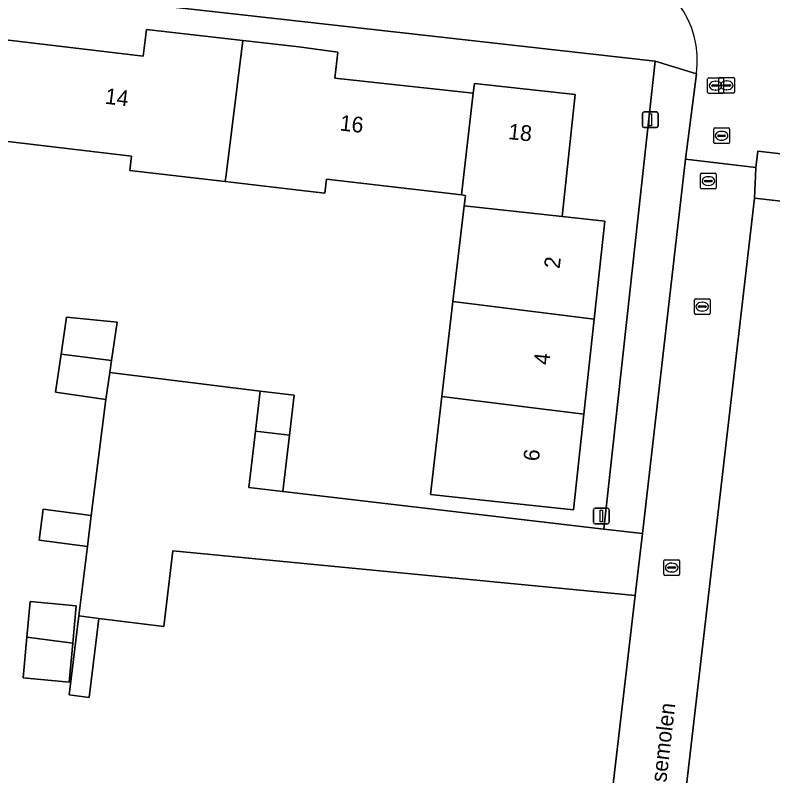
# Model space of a CAD drawing. Extents: x 161241 to 161758, y 384138 to 384885.
# Drawn here: x 161481.96 to 161530.14, y 384586.99 to 384635.36 of the extents above; entities that cross this region are included whole.
import ezdxf

# ---------------------------------------------------------------- set-up
doc = ezdxf.new("R2010")
doc.units = 0
for name, color, linetype in [('IMGEO_Erf', 7, 'Continuous'), ('IMGEO_Kolk', 7, 'Continuous'), ('IMGEO_Lichtmast', 7, 'Continuous'), ('IMGEO_Openbare_ruimte_label', 7, 'Continuous'), ('IMGEO_Pand', 7, 'Continuous'), ('IMGEO_Pand_nummerreeks', 7, 'Continuous'), ('IMGEO_Rijbaan_lokaal_open', 7, 'Continuous'), ('IMGEO_Rioolput', 7, 'Continuous'), ('IMGEO_Voetpad_open', 7, 'Continuous')]:
    doc.layers.add(name, color=color, linetype=linetype)

msp = doc.modelspace()

# ---------------------------------------------------------------- linework, layer by layer
at = {"layer": 'IMGEO_Erf'}
for points in [[(161521.387, 384598.464), (161491.986, 384601.304), (161491.423, 384596.495), (161487.274, 384597), (161486.663, 384591.978), (161485.402, 384592.132), (161486.013, 384597.154), (161486.552, 384601.579), (161483.489, 384601.972), (161483.741, 384603.941), (161486.804, 384603.548), (161487.731, 384610.923), (161484.535, 384611.387), (161484.885, 384613.802), (161485.227, 384616.157), (161488.445, 384615.847), (161488.091, 384613.405), (161487.98, 384612.642), (161497.531, 384611.44), (161499.707, 384611.186), (161499.411, 384608.651), (161498.992, 384605.062), (161519.402, 384602.678), (161522.66, 384632.445), (161500, 384634.982), (161472.604, 384638.05)], [(161481.361, 384633.795), (161490.094, 384632.743), (161490.303, 384634.456), (161496.436, 384633.757), (161500, 384633.35), (161502.475, 384633.016), (161502.296, 384631.358), (161511.094, 384630.407), (161511.159, 384631.013), (161517.571, 384630.32), (161516.733, 384622.565), (161519.447, 384622.271), (161518.773, 384616.032), (161518.121, 384609.997), (161517.463, 384603.907), (161512.492, 384604.444), (161508.365, 384604.889), (161509.094, 384611.117), (161509.799, 384617.145), (161510.512, 384623.236), (161510.59, 384623.899), (161510.336, 384623.929), (161501.75, 384624.933), (161501.645, 384624.039), (161500, 384624.232), (161495.324, 384624.779), (161489.259, 384625.489), (161489.365, 384626.402), (161480.594, 384627.428)], [(161531.518, 384622.608), (161532.618, 384622.461), (161532.715, 384623.292), (161528.97, 384623.728), (161524.414, 384584.385), (161526.06, 384582.938), (161524.79, 384571.961), (161522.871, 384570.898), (161522.657, 384569.848)], [(161518.104, 384570.309), (161521.387, 384598.464)]]:
    msp.add_lwpolyline(points, dxfattribs=at)
msp.add_lwpolyline([(161482.46, 384593.221), (161482.701, 384595.796), (161482.914, 384598.068), (161485.845, 384597.793), (161485.624, 384595.434), (161485.391, 384592.946)], close=True, dxfattribs=at)
at = {"layer": 'IMGEO_Kolk'}
for p, q in [((161525.995, 384630.452), (161525.995, 384631.304)), ((161526.07, 384631.378), (161526.922, 384631.378)), ((161526.71, 384630.471), (161526.71, 384631.323)), ((161526.785, 384631.397), (161527.637, 384631.397)), ((161526.996, 384631.304), (161526.996, 384630.452)), ((161527.711, 384631.323), (161527.711, 384630.471)), ((161526.254, 384630.872), (161526.254, 384630.884)), ((161526.692, 384630.835), (161526.294, 384630.835)), ((161526.297, 384630.921), (161526.695, 384630.921)), ((161526.483, 384631.158), (161526.508, 384631.158)), ((161526.738, 384630.884), (161526.738, 384630.872)), ((161526.969, 384630.891), (161526.969, 384630.903)), ((161527.407, 384630.854), (161527.009, 384630.854)), ((161527.012, 384630.94), (161527.41, 384630.94)), ((161527.198, 384631.177), (161527.223, 384631.177)), ((161527.453, 384630.903), (161527.453, 384630.891)), ((161526.922, 384630.378), (161526.07, 384630.378)), ((161526.506, 384630.598), (161526.481, 384630.598)), ((161527.637, 384630.397), (161526.785, 384630.397)), ((161527.221, 384630.617), (161527.196, 384630.617)), ((161525.223, 384617.326), (161526.075, 384617.326)), ((161525.148, 384616.4), (161525.148, 384617.252)), ((161525.407, 384616.82), (161525.407, 384616.832)), ((161525.845, 384616.783), (161525.447, 384616.783)), ((161525.45, 384616.869), (161525.848, 384616.869)), ((161525.636, 384617.106), (161525.661, 384617.106)), ((161525.891, 384616.832), (161525.891, 384616.82)), ((161526.149, 384617.252), (161526.149, 384616.4)), ((161526.075, 384616.326), (161525.223, 384616.326)), ((161525.659, 384616.546), (161525.634, 384616.546)), ((161523.21, 384599.806), (161523.21, 384600.658)), ((161523.285, 384600.732), (161524.137, 384600.732)), ((161523.698, 384600.512), (161523.723, 384600.512)), ((161524.211, 384600.658), (161524.211, 384599.806)), ((161523.469, 384600.226), (161523.469, 384600.238)), ((161523.907, 384600.189), (161523.509, 384600.189)), ((161523.512, 384600.275), (161523.91, 384600.275)), ((161523.721, 384599.952), (161523.696, 384599.952)), ((161523.953, 384600.238), (161523.953, 384600.226)), ((161524.137, 384599.732), (161523.285, 384599.732))]:
    msp.add_line(p, q, dxfattribs=at)
for points in [[(161525.995, 384630.452), (161525.995, 384631.304)], [(161526.07, 384631.378), (161526.922, 384631.378)], [(161526.71, 384630.471), (161526.71, 384631.323)], [(161526.785, 384631.397), (161527.637, 384631.397)], [(161526.996, 384631.304), (161526.996, 384630.452)], [(161527.711, 384631.323), (161527.711, 384630.471)], [(161526.922, 384630.378), (161526.07, 384630.378)], [(161527.637, 384630.397), (161526.785, 384630.397)], [(161525.223, 384617.326), (161526.075, 384617.326)], [(161525.148, 384616.4), (161525.148, 384617.252)], [(161526.149, 384617.252), (161526.149, 384616.4)], [(161526.075, 384616.326), (161525.223, 384616.326)], [(161523.21, 384599.806), (161523.21, 384600.658)], [(161523.285, 384600.732), (161524.137, 384600.732)], [(161524.211, 384600.658), (161524.211, 384599.806)], [(161524.137, 384599.732), (161523.285, 384599.732)]]:
    msp.add_lwpolyline(points, dxfattribs=at)
for centre, radius, start, end in [((161526.072, 384631.302), 0.0765, 91.552, 178.448), ((161526.072, 384631.302), 0.0765, 91.552, 178.448), ((161526.787, 384631.321), 0.0765, 91.552, 178.448), ((161526.787, 384631.321), 0.0765, 91.552, 178.448), ((161526.92, 384631.302), 0.0765, 1.552, 88.448), ((161526.92, 384631.302), 0.0765, 1.552, 88.448), ((161527.635, 384631.321), 0.0765, 1.552, 88.448), ((161527.635, 384631.321), 0.0765, 1.552, 88.448), ((161526.294, 384630.881), 0.0403, 85.8775, 175.7526), ((161526.291, 384630.871), 0.0366, 178.938, 274.7102), ((161526.695, 384630.878), 0.043, 264.8664, 352.4533), ((161526.699, 384630.883), 0.0386, 1.7309, 96.639), ((161527.009, 384630.9), 0.0403, 85.8775, 175.7526), ((161527.006, 384630.89), 0.0366, 178.938, 274.7102), ((161527.41, 384630.897), 0.043, 264.8664, 352.4533), ((161527.414, 384630.902), 0.0386, 1.7309, 96.639), ((161526.072, 384630.454), 0.0765, 181.552, 268.448), ((161526.072, 384630.454), 0.0765, 181.552, 268.448), ((161526.787, 384630.473), 0.0765, 181.552, 268.448), ((161526.787, 384630.473), 0.0765, 181.552, 268.448), ((161526.92, 384630.454), 0.0765, 271.552, 358.448), ((161526.92, 384630.454), 0.0765, 271.552, 358.448), ((161527.635, 384630.473), 0.0765, 271.552, 358.448), ((161527.635, 384630.473), 0.0765, 271.552, 358.448), ((161525.225, 384617.25), 0.0765, 91.552, 178.448), ((161525.225, 384617.25), 0.0765, 91.552, 178.448), ((161526.073, 384617.25), 0.0765, 1.552, 88.448), ((161526.073, 384617.25), 0.0765, 1.552, 88.448), ((161525.447, 384616.829), 0.0403, 85.8775, 175.7526), ((161525.444, 384616.819), 0.0366, 178.938, 274.7102), ((161525.848, 384616.826), 0.043, 264.8664, 352.4533), ((161525.852, 384616.831), 0.0386, 1.7309, 96.639), ((161525.225, 384616.402), 0.0765, 181.552, 268.448), ((161525.225, 384616.402), 0.0765, 181.552, 268.448), ((161526.073, 384616.402), 0.0765, 271.552, 358.448), ((161526.073, 384616.402), 0.0765, 271.552, 358.448), ((161523.287, 384600.656), 0.0765, 91.552, 178.448), ((161523.287, 384600.656), 0.0765, 91.552, 178.448), ((161524.135, 384600.656), 0.0765, 1.552, 88.448), ((161524.135, 384600.656), 0.0765, 1.552, 88.448), ((161523.509, 384600.235), 0.0403, 85.8775, 175.7526), ((161523.506, 384600.225), 0.0366, 178.938, 274.7102), ((161523.91, 384600.232), 0.043, 264.8664, 352.4533), ((161523.914, 384600.237), 0.0386, 1.7309, 96.639), ((161523.287, 384599.808), 0.0765, 181.552, 268.448), ((161523.287, 384599.808), 0.0765, 181.552, 268.448), ((161524.135, 384599.808), 0.0765, 271.552, 358.448), ((161524.135, 384599.808), 0.0765, 271.552, 358.448)]:
    msp.add_arc(centre, radius, start, end, dxfattribs=at)
for centre, major_axis, ratio, start_param, end_param in [((161526.482, 384630.878), (-0.387, 0.002), 0.722429, 4.712389, 7.853982), ((161526.507, 384630.878), (-0.39, 0.002), 0.717154, 1.570796, 4.712389), ((161527.197, 384630.897), (-0.387, 0.002), 0.722429, 4.712389, 7.853982), ((161527.222, 384630.897), (-0.39, 0.002), 0.717154, 1.570796, 4.712389), ((161525.635, 384616.826), (-0.387, 0.002), 0.722429, 4.712389, 7.853982), ((161525.66, 384616.826), (-0.39, 0.002), 0.717154, 1.570796, 4.712389), ((161523.697, 384600.232), (-0.387, 0.002), 0.722429, 4.712389, 7.853982), ((161523.722, 384600.232), (-0.39, 0.002), 0.717154, 1.570796, 4.712389)]:
    msp.add_ellipse(centre, major_axis=major_axis, ratio=ratio, start_param=start_param, end_param=end_param, dxfattribs=at)
at = {"layer": 'IMGEO_Lichtmast'}
for p, q in [((161521.849, 384628.308), (161521.849, 384629.108)), ((161521.849, 384629.108), (161521.849, 384628.308)), ((161521.949, 384629.208), (161522.739, 384629.208)), ((161522.739, 384629.208), (161521.949, 384629.208)), ((161522.839, 384629.108), (161522.839, 384628.308)), ((161522.839, 384628.308), (161522.839, 384629.108)), ((161522.739, 384628.208), (161521.949, 384628.208)), ((161521.949, 384628.208), (161522.739, 384628.208)), ((161518.734, 384603.112), (161518.734, 384603.912)), ((161518.734, 384603.912), (161518.734, 384603.112)), ((161518.834, 384604.012), (161519.624, 384604.012)), ((161519.624, 384604.012), (161518.834, 384604.012)), ((161519.724, 384603.912), (161519.724, 384603.112)), ((161519.724, 384603.112), (161519.724, 384603.912)), ((161519.624, 384603.012), (161518.834, 384603.012)), ((161518.834, 384603.012), (161519.624, 384603.012))]:
    msp.add_line(p, q, dxfattribs=at)
for points in [[(161522.269, 384629.083), (161522.419, 384629.083), (161522.419, 384628.333), (161522.269, 384628.333), (161522.269, 384629.083)], [(161519.154, 384603.887), (161519.304, 384603.887), (161519.304, 384603.137), (161519.154, 384603.137), (161519.154, 384603.887)]]:
    msp.add_lwpolyline(points, dxfattribs=at)
for centre, start, end in [((161521.949, 384629.108), 90, 180), ((161521.949, 384629.108), 90, 180), ((161522.739, 384629.108), 0, 90), ((161522.739, 384629.108), 360, 90), ((161521.949, 384628.308), 180, 270), ((161521.949, 384628.308), 180, 270), ((161522.739, 384628.308), 270, 0), ((161522.739, 384628.308), 270, 0), ((161518.834, 384603.912), 90, 180), ((161518.834, 384603.912), 90, 180), ((161519.624, 384603.912), 0, 90), ((161519.624, 384603.912), 360, 90), ((161518.834, 384603.112), 180, 270), ((161518.834, 384603.112), 180, 270), ((161519.624, 384603.112), 270, 0), ((161519.624, 384603.112), 270, 0)]:
    msp.add_arc(centre, 0.1, start, end, dxfattribs=at)
at = {"layer": 'IMGEO_Pand'}
for points in [[(161495.378, 384625.217), (161496.436, 384633.757), (161490.303, 384634.456), (161490.094, 384632.743), (161481.361, 384633.795), (161480.594, 384627.428), (161489.365, 384626.402), (161489.259, 384625.489), (161495.324, 384624.779)], [(161495.324, 384624.779), (161500, 384624.232), (161501.645, 384624.039), (161501.75, 384624.933), (161510.336, 384623.929), (161511.094, 384630.407), (161502.296, 384631.358), (161502.475, 384633.016), (161500, 384633.35), (161496.436, 384633.757), (161495.378, 384625.217)], [(161510.336, 384623.929), (161510.59, 384623.899), (161510.512, 384623.236), (161516.733, 384622.565), (161517.571, 384630.32), (161511.159, 384631.013), (161511.094, 384630.407)], [(161518.773, 384616.032), (161519.447, 384622.271), (161516.733, 384622.565), (161510.512, 384623.236), (161509.799, 384617.145)], [(161509.799, 384617.145), (161509.094, 384611.117), (161518.121, 384609.997), (161518.773, 384616.032)], [(161484.885, 384613.802), (161488.091, 384613.405), (161488.445, 384615.847), (161485.227, 384616.157)], [(161487.98, 384612.642), (161488.091, 384613.405), (161484.885, 384613.802), (161484.535, 384611.387), (161487.731, 384610.923)], [(161497.531, 384611.44), (161497.235, 384608.905), (161499.411, 384608.651), (161499.707, 384611.186)], [(161509.094, 384611.117), (161508.365, 384604.889), (161512.492, 384604.444), (161517.463, 384603.907), (161518.121, 384609.997)], [(161499.411, 384608.651), (161497.235, 384608.905), (161496.816, 384605.316), (161498.992, 384605.062)], [(161486.804, 384603.548), (161483.741, 384603.941), (161483.489, 384601.972), (161486.552, 384601.579)], [(161485.845, 384597.793), (161482.914, 384598.068), (161482.701, 384595.796), (161485.624, 384595.434)], [(161482.46, 384593.221), (161485.391, 384592.946), (161485.624, 384595.434), (161482.701, 384595.796)]]:
    msp.add_lwpolyline(points, close=True, dxfattribs=at)
at = {"layer": 'IMGEO_Rijbaan_lokaal_open'}
for points in [[(161525.279, 384631.625), (161524.583, 384626.193), (161529.056, 384625.677), (161529.178, 384626.708), (161534.497, 384626.098), (161535.036, 384631.221), (161534.151, 384631.305)], [(161528.97, 384623.728), (161529.031, 384625.119), (161529.056, 384625.677), (161524.583, 384626.193), (161521.847, 384602.409), (161521.387, 384598.464), (161518.104, 384570.309)], [(161522.657, 384569.848), (161522.871, 384570.898), (161524.414, 384584.385), (161528.97, 384623.728)]]:
    msp.add_lwpolyline(points, dxfattribs=at)
msp.add_lwpolyline([(161498.992, 384605.062), (161496.816, 384605.316), (161497.235, 384608.905), (161497.531, 384611.44), (161487.98, 384612.642), (161487.731, 384610.923), (161486.804, 384603.548), (161486.552, 384601.579), (161486.013, 384597.154), (161487.274, 384597), (161491.423, 384596.495), (161491.986, 384601.304), (161521.387, 384598.464), (161521.847, 384602.409), (161519.402, 384602.678)], close=True, dxfattribs=at)
msp.add_arc((161519.248, 384632.479), 6.091, 351.9448, 81.0171, dxfattribs=at)
at = {"layer": 'IMGEO_Rioolput'}
for p, q in [((161526.379, 384627.265), (161526.379, 384628.117)), ((161526.454, 384628.191), (161527.306, 384628.191)), ((161526.867, 384627.971), (161526.892, 384627.971)), ((161527.38, 384628.117), (161527.38, 384627.265)), ((161526.638, 384627.685), (161526.638, 384627.697)), ((161527.076, 384627.648), (161526.678, 384627.648)), ((161526.681, 384627.734), (161527.079, 384627.734)), ((161527.122, 384627.697), (161527.122, 384627.685)), ((161527.306, 384627.191), (161526.454, 384627.191)), ((161526.89, 384627.411), (161526.865, 384627.411)), ((161525.543, 384624.384), (161525.543, 384625.236)), ((161525.618, 384625.31), (161526.47, 384625.31)), ((161526.031, 384625.09), (161526.056, 384625.09)), ((161526.544, 384625.236), (161526.544, 384624.384)), ((161525.802, 384624.804), (161525.802, 384624.816)), ((161526.24, 384624.767), (161525.842, 384624.767)), ((161525.845, 384624.853), (161526.243, 384624.853)), ((161526.054, 384624.53), (161526.029, 384624.53)), ((161526.286, 384624.816), (161526.286, 384624.804)), ((161526.47, 384624.31), (161525.618, 384624.31))]:
    msp.add_line(p, q, dxfattribs=at)
for points in [[(161526.379, 384627.265), (161526.379, 384628.117)], [(161526.454, 384628.191), (161527.306, 384628.191)], [(161527.38, 384628.117), (161527.38, 384627.265)], [(161527.306, 384627.191), (161526.454, 384627.191)], [(161525.543, 384624.384), (161525.543, 384625.236)], [(161525.618, 384625.31), (161526.47, 384625.31)], [(161526.544, 384625.236), (161526.544, 384624.384)], [(161526.47, 384624.31), (161525.618, 384624.31)]]:
    msp.add_lwpolyline(points, dxfattribs=at)
for centre, radius, start, end in [((161526.456, 384628.115), 0.0765, 91.552, 178.448), ((161526.456, 384628.115), 0.0765, 91.552, 178.448), ((161527.304, 384628.115), 0.0765, 1.552, 88.448), ((161527.304, 384628.115), 0.0765, 1.552, 88.448), ((161526.678, 384627.694), 0.0403, 85.8775, 175.7526), ((161526.675, 384627.684), 0.0366, 178.938, 274.7102), ((161527.079, 384627.691), 0.043, 264.8664, 352.4533), ((161527.083, 384627.696), 0.0386, 1.7309, 96.639), ((161526.456, 384627.267), 0.0765, 181.552, 268.448), ((161526.456, 384627.267), 0.0765, 181.552, 268.448), ((161527.304, 384627.267), 0.0765, 271.552, 358.448), ((161527.304, 384627.267), 0.0765, 271.552, 358.448), ((161525.62, 384625.234), 0.0765, 91.552, 178.448), ((161525.62, 384625.234), 0.0765, 91.552, 178.448), ((161526.468, 384625.234), 0.0765, 1.552, 88.448), ((161526.468, 384625.234), 0.0765, 1.552, 88.448), ((161525.842, 384624.813), 0.0403, 85.8775, 175.7526), ((161525.839, 384624.803), 0.0366, 178.938, 274.7102), ((161526.243, 384624.81), 0.043, 264.8664, 352.4533), ((161526.247, 384624.815), 0.0386, 1.7309, 96.639), ((161525.62, 384624.386), 0.0765, 181.552, 268.448), ((161525.62, 384624.386), 0.0765, 181.552, 268.448), ((161526.468, 384624.386), 0.0765, 271.552, 358.448), ((161526.468, 384624.386), 0.0765, 271.552, 358.448)]:
    msp.add_arc(centre, radius, start, end, dxfattribs=at)
for centre, major_axis, ratio, start_param, end_param in [((161526.866, 384627.691), (-0.387, 0.002), 0.722429, 4.712389, 7.853982), ((161526.891, 384627.691), (-0.39, 0.002), 0.717154, 1.570796, 4.712389), ((161526.03, 384624.81), (-0.387, 0.002), 0.722429, 4.712389, 7.853982), ((161526.055, 384624.81), (-0.39, 0.002), 0.717154, 1.570796, 4.712389)]:
    msp.add_ellipse(centre, major_axis=major_axis, ratio=ratio, start_param=start_param, end_param=end_param, dxfattribs=at)
at = {"layer": 'IMGEO_Voetpad_open'}
for points in [[(161468.506, 384638.465), (161472.604, 384638.05), (161500, 384634.982), (161522.66, 384632.445), (161525.279, 384631.625)], [(161534.497, 384626.098), (161529.178, 384626.708), (161529.056, 384625.677), (161529.031, 384625.119), (161528.97, 384623.728), (161532.715, 384623.292)]]:
    msp.add_lwpolyline(points, dxfattribs=at)
for points in [[(161524.583, 384626.193), (161525.279, 384631.625), (161522.66, 384632.445), (161519.402, 384602.678), (161521.847, 384602.409)], [(161487.274, 384597), (161486.013, 384597.154), (161485.402, 384592.132), (161486.663, 384591.978)]]:
    msp.add_lwpolyline(points, close=True, dxfattribs=at)
msp.add_arc((161519.248, 384632.479), 6.091, 351.9448, 81.0171, dxfattribs=at)

# ---------------------------------------------------------------- texts
at = {"layer": 'IMGEO_Openbare_ruimte_label'}
msp.add_text('Venbergsemolen', height=1, rotation=83.394, dxfattribs=at).set_placement((161522.781, 384581.524))
at = {"layer": 'IMGEO_Pand_nummerreeks'}
for s, rotation, p in [('14', 353.1333, (161487.637, 384629.735)), ('16', 353.8307, (161502.573, 384628.03)), ('18', 353.8315, (161513.284, 384627.484)), ('2', 83.8338, (161516.581, 384619.205)), ('4', 83.8338, (161515.92, 384613.085)), ('6', 83.8338, (161515.258, 384606.964))]:
    msp.add_text(s, height=1, rotation=rotation, dxfattribs=at).set_placement(p)

doc.saveas('drawing.dxf')
